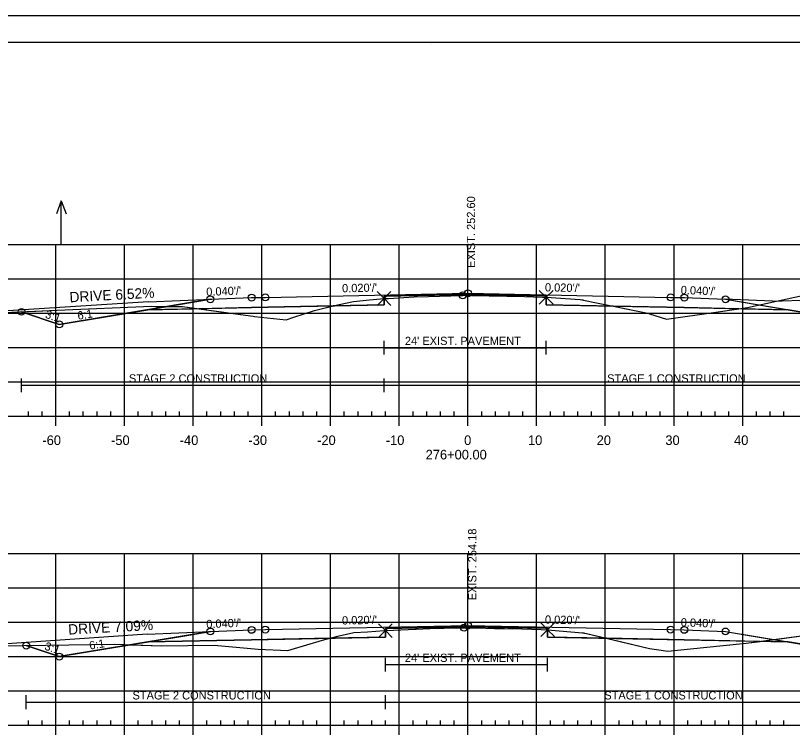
# Model space of a CAD drawing. Extents: x 1365647 to 1367999, y 387113 to 400173.
# Drawn here: x 1365828.2 to 1365941.3, y 395374.1 to 395479.6 of the extents above; entities that cross this region are included whole.
import ezdxf

# ---------------------------------------------------------------- set-up
doc = ezdxf.new("R2010")
doc.units = 0
for name, color, linetype in [('R_Alt Surface', 7, 'Continuous'), ('R_Axis', 7, 'Continuous'), ('R_Axis Annot', 7, 'Continuous'), ('R_Border', 7, 'Continuous'), ('R_Contours', 7, 'Continuous'), ('R_Drive', 7, 'Continuous'), ('R_Exist Surface', 7, 'Continuous'), ('R_Fin Surface', 7, 'Continuous'), ('R_Fin Surface Annot', 7, 'Continuous'), ('R_Grid', 7, 'Continuous'), ('R_No Plot', 7, 'Continuous'), ('R_Proposed Const Limits', 7, 'Continuous'), ('R_Water', 7, 'Continuous'), ('R_Water Annot', 7, 'Continuous'), ('R_Xsect Elev', 7, 'Continuous')]:
    doc.layers.add(name, color=color, linetype=linetype)

msp = doc.modelspace()

# ---------------------------------------------------------------- linework, layer by layer
at = {"layer": 'R_Alt Surface'}
for points in [[(1365847.47, 395436.73), (1365862.59, 395437.04), (1365881.88, 395437.42), (1365881.88, 395438.71), (1365894.09, 395438.95), (1365905.48, 395438.73), (1365905.48, 395437.44), (1365925.59, 395437.04), (1365940.72, 395436.73)], [(1365847.47, 395388.34), (1365862.59, 395388.64), (1365882.07, 395389.03), (1365882.07, 395390.32), (1365894.09, 395390.56), (1365905.68, 395390.33), (1365905.68, 395389.04), (1365925.59, 395388.64), (1365940.72, 395388.34)]]:
    msp.add_lwpolyline(points, dxfattribs=at)
at = {"layer": 'R_Axis'}
for p, q in [((1365830.09, 395421.22), (1365830.09, 395421.92)), ((1365832.09, 395421.22), (1365832.09, 395421.92)), ((1365836.09, 395421.22), (1365836.09, 395421.92)), ((1365838.09, 395421.22), (1365838.09, 395421.92)), ((1365840.09, 395421.22), (1365840.09, 395421.92)), ((1365842.09, 395421.22), (1365842.09, 395421.92)), ((1365846.09, 395421.22), (1365846.09, 395421.92)), ((1365848.09, 395421.22), (1365848.09, 395421.92)), ((1365850.09, 395421.22), (1365850.09, 395421.92)), ((1365852.09, 395421.22), (1365852.09, 395421.92)), ((1365856.09, 395421.22), (1365856.09, 395421.92)), ((1365858.09, 395421.22), (1365858.09, 395421.92)), ((1365860.09, 395421.22), (1365860.09, 395421.92)), ((1365862.09, 395421.22), (1365862.09, 395421.92)), ((1365866.09, 395421.22), (1365866.09, 395421.92)), ((1365868.09, 395421.22), (1365868.09, 395421.92)), ((1365870.09, 395421.22), (1365870.09, 395421.92)), ((1365872.09, 395421.22), (1365872.09, 395421.92)), ((1365876.09, 395421.22), (1365876.09, 395421.92)), ((1365878.09, 395421.22), (1365878.09, 395421.92)), ((1365880.09, 395421.22), (1365880.09, 395421.92)), ((1365882.09, 395421.22), (1365882.09, 395421.92)), ((1365886.09, 395421.22), (1365886.09, 395421.92)), ((1365888.09, 395421.22), (1365888.09, 395421.92)), ((1365890.09, 395421.22), (1365890.09, 395421.92)), ((1365892.09, 395421.22), (1365892.09, 395421.92)), ((1365896.09, 395421.22), (1365896.09, 395421.92)), ((1365898.09, 395421.22), (1365898.09, 395421.92)), ((1365900.09, 395421.22), (1365900.09, 395421.92)), ((1365902.09, 395421.22), (1365902.09, 395421.92)), ((1365906.09, 395421.22), (1365906.09, 395421.92)), ((1365908.09, 395421.22), (1365908.09, 395421.92)), ((1365910.09, 395421.22), (1365910.09, 395421.92)), ((1365912.09, 395421.22), (1365912.09, 395421.92)), ((1365916.09, 395421.22), (1365916.09, 395421.92)), ((1365918.09, 395421.22), (1365918.09, 395421.92)), ((1365920.09, 395421.22), (1365920.09, 395421.92)), ((1365922.09, 395421.22), (1365922.09, 395421.92)), ((1365926.09, 395421.22), (1365926.09, 395421.92)), ((1365928.09, 395421.22), (1365928.09, 395421.92)), ((1365930.09, 395421.22), (1365930.09, 395421.92)), ((1365932.09, 395421.22), (1365932.09, 395421.92)), ((1365936.09, 395421.22), (1365936.09, 395421.92)), ((1365938.09, 395421.22), (1365938.09, 395421.92)), ((1365940.09, 395421.22), (1365940.09, 395421.92)), ((1365749.09, 395421.22), (1366039.09, 395421.22)), ((1365834.09, 395419.82), (1365834.09, 395421.22)), ((1365844.09, 395419.82), (1365844.09, 395421.22)), ((1365854.09, 395419.82), (1365854.09, 395421.22)), ((1365864.09, 395419.82), (1365864.09, 395421.22)), ((1365874.09, 395419.82), (1365874.09, 395421.22)), ((1365884.09, 395419.82), (1365884.09, 395421.22)), ((1365894.09, 395419.82), (1365894.09, 395421.22)), ((1365904.09, 395419.82), (1365904.09, 395421.22)), ((1365914.09, 395419.82), (1365914.09, 395421.22)), ((1365924.09, 395419.82), (1365924.09, 395421.22)), ((1365934.09, 395419.82), (1365934.09, 395421.22)), ((1365749.09, 395376.22), (1366039.09, 395376.22)), ((1365830.09, 395376.22), (1365830.09, 395376.92)), ((1365832.09, 395376.22), (1365832.09, 395376.92)), ((1365834.09, 395374.82), (1365834.09, 395376.22)), ((1365836.09, 395376.22), (1365836.09, 395376.92)), ((1365838.09, 395376.22), (1365838.09, 395376.92)), ((1365840.09, 395376.22), (1365840.09, 395376.92)), ((1365842.09, 395376.22), (1365842.09, 395376.92)), ((1365844.09, 395374.82), (1365844.09, 395376.22)), ((1365846.09, 395376.22), (1365846.09, 395376.92)), ((1365848.09, 395376.22), (1365848.09, 395376.92)), ((1365850.09, 395376.22), (1365850.09, 395376.92)), ((1365852.09, 395376.22), (1365852.09, 395376.92)), ((1365854.09, 395374.82), (1365854.09, 395376.22)), ((1365856.09, 395376.22), (1365856.09, 395376.92)), ((1365858.09, 395376.22), (1365858.09, 395376.92)), ((1365860.09, 395376.22), (1365860.09, 395376.92)), ((1365862.09, 395376.22), (1365862.09, 395376.92)), ((1365864.09, 395374.82), (1365864.09, 395376.22)), ((1365866.09, 395376.22), (1365866.09, 395376.92)), ((1365868.09, 395376.22), (1365868.09, 395376.92)), ((1365870.09, 395376.22), (1365870.09, 395376.92)), ((1365872.09, 395376.22), (1365872.09, 395376.92)), ((1365874.09, 395374.82), (1365874.09, 395376.22)), ((1365876.09, 395376.22), (1365876.09, 395376.92)), ((1365878.09, 395376.22), (1365878.09, 395376.92)), ((1365880.09, 395376.22), (1365880.09, 395376.92)), ((1365882.09, 395376.22), (1365882.09, 395376.92)), ((1365884.09, 395374.82), (1365884.09, 395376.22)), ((1365886.09, 395376.22), (1365886.09, 395376.92)), ((1365888.09, 395376.22), (1365888.09, 395376.92)), ((1365890.09, 395376.22), (1365890.09, 395376.92)), ((1365892.09, 395376.22), (1365892.09, 395376.92)), ((1365894.09, 395374.82), (1365894.09, 395376.22)), ((1365896.09, 395376.22), (1365896.09, 395376.92)), ((1365898.09, 395376.22), (1365898.09, 395376.92)), ((1365900.09, 395376.22), (1365900.09, 395376.92)), ((1365902.09, 395376.22), (1365902.09, 395376.92)), ((1365904.09, 395374.82), (1365904.09, 395376.22)), ((1365906.09, 395376.22), (1365906.09, 395376.92)), ((1365908.09, 395376.22), (1365908.09, 395376.92)), ((1365910.09, 395376.22), (1365910.09, 395376.92)), ((1365912.09, 395376.22), (1365912.09, 395376.92)), ((1365914.09, 395374.82), (1365914.09, 395376.22)), ((1365916.09, 395376.22), (1365916.09, 395376.92)), ((1365918.09, 395376.22), (1365918.09, 395376.92)), ((1365920.09, 395376.22), (1365920.09, 395376.92)), ((1365922.09, 395376.22), (1365922.09, 395376.92)), ((1365924.09, 395374.82), (1365924.09, 395376.22)), ((1365926.09, 395376.22), (1365926.09, 395376.92)), ((1365928.09, 395376.22), (1365928.09, 395376.92)), ((1365930.09, 395376.22), (1365930.09, 395376.92)), ((1365932.09, 395376.22), (1365932.09, 395376.92)), ((1365934.09, 395374.82), (1365934.09, 395376.22)), ((1365936.09, 395376.22), (1365936.09, 395376.92)), ((1365938.09, 395376.22), (1365938.09, 395376.92)), ((1365940.09, 395376.22), (1365940.09, 395376.92))]:
    msp.add_line(p, q, dxfattribs=at)
at = {"layer": 'R_Border'}
for p, q in [((1365736.09, 395475.68), (1366052.27, 395475.68)), ((1365888.61, 395475.42), (1365888.61, 395475.42)), ((1365888.61, 395475.42), (1365888.61, 395475.42))]:
    msp.add_line(p, q, dxfattribs=at)
at = {"layer": 'R_Contours'}
for points in [[(1365874.48, 395437.27), (1365875.33, 395437.48), (1365877.41, 395437.93), (1365879.77, 395438.17), (1365881.88, 395438.36), (1365881.88, 395437.42)], [(1365881.88, 395438.36), (1365882.51, 395438.38), (1365884.08, 395438.46), (1365884.75, 395438.5), (1365886.28, 395438.6), (1365888.36, 395438.67), (1365893.21, 395438.82), (1365893.33, 395438.82), (1365893.61, 395438.83), (1365893.8, 395438.83), (1365894.6, 395438.8), (1365899.74, 395438.72), (1365900.96, 395438.71), (1365902.3, 395438.67), (1365904.94, 395438.55), (1365905.31, 395438.56), (1365905.48, 395438.55), (1365905.48, 395438.73), (1365894.09, 395438.95), (1365881.88, 395438.71)], [(1365905.48, 395438.55), (1365910.43, 395438.2), (1365910.66, 395438.18), (1365910.74, 395438.18), (1365910.83, 395438.16), (1365910.92, 395438.14), (1365912.79, 395437.75), (1365915.25, 395437.24), (1365905.48, 395437.44)], [(1365933.54, 395436.88), (1365934.81, 395437.06), (1365943.25, 395438.9), (1365944.78, 395439.21), (1365946.54, 395439.21), (1365960.59, 395439.09), (1365967.46, 395439.21), (1365953.59, 395434.59), (1365940.72, 395436.73)], [(1365829.1, 395436.42), (1365834.3, 395436.64), (1365848, 395437.25), (1365848.65, 395437.19), (1365852.54, 395437.21), (1365854.9, 395436.88), (1365847.47, 395436.73), (1365834.59, 395434.59)], [(1365854.9, 395436.88), (1365862.42, 395435.83), (1365862.8, 395435.77), (1365863, 395435.76), (1365867.61, 395435.27), (1365868.73, 395435.64), (1365871.75, 395436.63), (1365872.71, 395436.85), (1365874.48, 395437.27), (1365862.59, 395437.04)], [(1365915.25, 395437.24), (1365920.26, 395436.21), (1365920.54, 395436.11), (1365922.99, 395435.33), (1365930.18, 395436.38), (1365933.54, 395436.88), (1365925.59, 395437.04)], [(1365874.03, 395388.87), (1365875.32, 395389.21), (1365877.47, 395389.7), (1365879.46, 395389.83), (1365881.89, 395389.99), (1365882.07, 395390), (1365882.07, 395389.03)], [(1365882.07, 395390), (1365882.14, 395390), (1365882.2, 395390.01), (1365884.33, 395390.08), (1365886.46, 395390.22), (1365886.55, 395390.22), (1365888.5, 395390.29), (1365888.55, 395390.29), (1365890.5, 395390.33), (1365890.63, 395390.33), (1365893.52, 395390.41), (1365893.74, 395390.41), (1365893.75, 395390.41), (1365895.31, 395390.38), (1365895.39, 395390.38), (1365897.93, 395390.31), (1365899.3, 395390.32), (1365899.39, 395390.32), (1365901.92, 395390.24), (1365902, 395390.24), (1365904.74, 395390.14), (1365904.76, 395390.14), (1365905.68, 395390.12), (1365905.68, 395390.33), (1365894.09, 395390.56), (1365882.07, 395390.32)], [(1365905.68, 395390.12), (1365910.79, 395389.68), (1365910.84, 395389.68), (1365910.89, 395389.67), (1365910.97, 395389.65), (1365911.06, 395389.64), (1365911.33, 395389.56), (1365914.28, 395388.87), (1365905.68, 395389.04)], [(1365936.62, 395388.42), (1365944.44, 395389.49), (1365946.94, 395389.8), (1365959.49, 395390.23), (1365961.07, 395390.26), (1365965.27, 395390.38), (1365966.21, 395390.4), (1365953.59, 395386.2), (1365940.72, 395388.34)], [(1365844.95, 395387.92), (1365849.45, 395387.77), (1365857.15, 395387.86), (1365863.57, 395387.3), (1365867.87, 395387.07), (1365871.11, 395388.05), (1365872.45, 395388.47), (1365873.26, 395388.67), (1365874.03, 395388.87), (1365862.59, 395388.64), (1365847.47, 395388.34)], [(1365914.28, 395388.87), (1365920.53, 395387.4), (1365921.52, 395387.26), (1365923.17, 395387.01), (1365928.37, 395387.55), (1365934.58, 395388.15), (1365936.62, 395388.42), (1365925.59, 395388.64)], [(1365829.77, 395387.8), (1365832.63, 395387.85), (1365842.63, 395388), (1365844.95, 395387.92), (1365834.59, 395386.2)]]:
    msp.add_lwpolyline(points, close=True, dxfattribs=at)
at = {"layer": 'R_Drive'}
for p, q in [((1365938.43, 395437.98), (1365984.09, 395439.52)), ((1365847.59, 395437.89), (1365818.76, 395436.01)), ((1365847.59, 395437.89), (1365856.79, 395438.26)), ((1365938.43, 395437.98), (1365931.44, 395438.26))]:
    msp.add_line(p, q, dxfattribs=at)
at = {"layer": 'R_Exist Surface'}
for points in [[(1365823.21, 395436.17), (1365834.3, 395436.64), (1365848, 395437.25), (1365848.65, 395437.19), (1365852.54, 395437.21), (1365862.42, 395435.83), (1365862.8, 395435.77), (1365863, 395435.76), (1365867.61, 395435.27), (1365868.73, 395435.64), (1365871.75, 395436.63), (1365872.71, 395436.85), (1365875.33, 395437.48), (1365877.41, 395437.93), (1365879.77, 395438.17), (1365881.88, 395438.36), (1365882.51, 395438.38), (1365884.08, 395438.46), (1365884.75, 395438.5), (1365886.28, 395438.6), (1365888.36, 395438.67), (1365893.21, 395438.82), (1365893.33, 395438.82), (1365893.61, 395438.83), (1365893.8, 395438.83), (1365894.6, 395438.8), (1365899.74, 395438.72), (1365900.96, 395438.71), (1365902.3, 395438.67), (1365904.94, 395438.55), (1365905.31, 395438.56), (1365905.48, 395438.55), (1365910.43, 395438.2), (1365910.66, 395438.18), (1365910.74, 395438.18), (1365910.83, 395438.16), (1365910.92, 395438.14), (1365912.79, 395437.75), (1365920.26, 395436.21), (1365920.54, 395436.11), (1365922.99, 395435.33), (1365930.18, 395436.38), (1365934.81, 395437.06), (1365943.25, 395438.9)], [(1365822.92, 395387.7), (1365832.63, 395387.85), (1365842.63, 395388), (1365849.45, 395387.77), (1365857.15, 395387.86), (1365863.57, 395387.3), (1365867.87, 395387.07), (1365871.11, 395388.05), (1365872.45, 395388.47), (1365873.26, 395388.67), (1365875.32, 395389.21), (1365877.47, 395389.7), (1365879.46, 395389.83), (1365881.89, 395389.99), (1365882.07, 395390), (1365882.14, 395390), (1365882.2, 395390.01), (1365884.33, 395390.08), (1365886.46, 395390.22), (1365886.55, 395390.22), (1365888.5, 395390.29), (1365888.55, 395390.29), (1365890.5, 395390.33), (1365890.63, 395390.33), (1365893.52, 395390.41), (1365893.74, 395390.41), (1365893.75, 395390.41), (1365895.31, 395390.38), (1365895.39, 395390.38), (1365897.93, 395390.31), (1365899.3, 395390.32), (1365899.39, 395390.32), (1365901.92, 395390.24), (1365902, 395390.24), (1365904.74, 395390.14), (1365904.76, 395390.14), (1365905.68, 395390.12), (1365910.79, 395389.68), (1365910.84, 395389.68), (1365910.89, 395389.67), (1365910.97, 395389.65), (1365911.06, 395389.64), (1365911.33, 395389.56), (1365920.53, 395387.4), (1365921.52, 395387.26), (1365923.17, 395387.01), (1365928.37, 395387.55), (1365934.58, 395388.15), (1365944.44, 395389.49)]]:
    msp.add_lwpolyline(points, dxfattribs=at)
at = {"layer": 'R_Fin Surface'}
for points in [[(1365829.1, 395436.42), (1365834.59, 395434.59), (1365852.3, 395437.54), (1365856.59, 395438.25), (1365862.59, 395438.49), (1365864.59, 395438.53), (1365894.09, 395439.12), (1365923.59, 395438.53), (1365925.59, 395438.49), (1365931.59, 395438.25), (1365935.89, 395437.54), (1365953.59, 395434.59), (1365967.46, 395439.21)], [(1365829.1, 395436.42), (1365834.59, 395434.59), (1365847.47, 395436.73), (1365856.59, 395438.25), (1365862.59, 395438.49), (1365864.59, 395438.53), (1365894.09, 395439.12), (1365923.59, 395438.53), (1365925.59, 395438.49), (1365931.59, 395438.25), (1365940.72, 395436.73), (1365953.59, 395434.59), (1365967.46, 395439.21)], [(1365856.59, 395438.25), (1365862.59, 395438.49), (1365864.59, 395438.53), (1365894.09, 395439.12), (1365923.59, 395438.53), (1365925.59, 395438.49), (1365931.59, 395438.25)], [(1365829.77, 395387.8), (1365834.59, 395386.2), (1365852.3, 395389.15), (1365856.59, 395389.86), (1365862.59, 395390.1), (1365864.59, 395390.14), (1365894.09, 395390.73), (1365923.59, 395390.14), (1365925.59, 395390.1), (1365931.59, 395389.86), (1365935.89, 395389.15), (1365953.59, 395386.2), (1365966.21, 395390.4)], [(1365829.77, 395387.8), (1365834.59, 395386.2), (1365847.47, 395388.34), (1365856.59, 395389.86), (1365862.59, 395390.1), (1365864.59, 395390.14), (1365894.09, 395390.73), (1365923.59, 395390.14), (1365925.59, 395390.1), (1365931.59, 395389.86), (1365940.72, 395388.34), (1365953.59, 395386.2), (1365966.21, 395390.4)], [(1365856.59, 395389.86), (1365862.59, 395390.1), (1365864.59, 395390.14), (1365894.09, 395390.73), (1365923.59, 395390.14), (1365925.59, 395390.1), (1365931.59, 395389.86)]]:
    msp.add_lwpolyline(points, dxfattribs=at)
at = {"layer": 'R_Grid'}
for p, q in [((1365749.09, 395446.22), (1366039.09, 395446.22)), ((1365834.09, 395421.22), (1365834.09, 395446.22)), ((1365844.09, 395421.22), (1365844.09, 395446.22)), ((1365854.09, 395421.22), (1365854.09, 395446.22)), ((1365864.09, 395421.22), (1365864.09, 395446.22)), ((1365874.09, 395421.22), (1365874.09, 395446.22)), ((1365884.09, 395421.22), (1365884.09, 395446.22)), ((1365894.09, 395421.22), (1365894.09, 395446.22)), ((1365904.09, 395421.22), (1365904.09, 395446.22)), ((1365914.09, 395421.22), (1365914.09, 395446.22)), ((1365924.09, 395421.22), (1365924.09, 395446.22)), ((1365934.09, 395421.22), (1365934.09, 395446.22)), ((1365749.09, 395441.22), (1366039.09, 395441.22)), ((1365749.09, 395436.22), (1366039.09, 395436.22)), ((1365749.09, 395431.22), (1366039.09, 395431.22)), ((1365749.09, 395426.22), (1366039.09, 395426.22)), ((1365749.09, 395421.22), (1366039.09, 395421.22)), ((1365749.09, 395401.22), (1366039.09, 395401.22)), ((1365834.09, 395376.22), (1365834.09, 395401.22)), ((1365844.09, 395376.22), (1365844.09, 395401.22)), ((1365854.09, 395376.22), (1365854.09, 395401.22)), ((1365864.09, 395376.22), (1365864.09, 395401.22)), ((1365874.09, 395376.22), (1365874.09, 395401.22)), ((1365884.09, 395376.22), (1365884.09, 395401.22)), ((1365894.09, 395376.22), (1365894.09, 395401.22)), ((1365904.09, 395376.22), (1365904.09, 395401.22)), ((1365914.09, 395376.22), (1365914.09, 395401.22)), ((1365924.09, 395376.22), (1365924.09, 395401.22)), ((1365934.09, 395376.22), (1365934.09, 395401.22)), ((1365749.09, 395396.22), (1366039.09, 395396.22)), ((1365749.09, 395391.22), (1366039.09, 395391.22)), ((1365749.09, 395386.22), (1366039.09, 395386.22)), ((1365749.09, 395381.22), (1366039.09, 395381.22)), ((1365749.09, 395376.22), (1366039.09, 395376.22))]:
    msp.add_line(p, q, dxfattribs=at)
at = {"layer": 'R_No Plot'}
for p, q in [((1365723.69, 395479.58), (1366057.03, 395479.58)), ((1365847.39, 395389.49), (1365856.59, 395389.86)), ((1365847.39, 395389.49), (1365822.09, 395387.7))]:
    msp.add_line(p, q, dxfattribs=at)
msp.add_lwpolyline([(1365723.69, 395479.58), (1366057.03, 395479.58), (1366057.03, 395266.24), (1365723.69, 395266.24)], close=True, dxfattribs=at)
for points in [[(1365905.48, 395438.55), (1365904.48, 395439.55), (1365905.48, 395438.55), (1365904.48, 395437.55), (1365905.48, 395438.55), (1365906.48, 395437.55), (1365905.48, 395438.55), (1365906.48, 395439.55)], [(1365881.88, 395438.36), (1365880.88, 395439.36), (1365881.88, 395438.36), (1365880.88, 395437.36), (1365881.88, 395438.36), (1365882.88, 395437.36), (1365881.88, 395438.36), (1365882.88, 395439.36)], [(1365882.07, 395390), (1365881.07, 395391), (1365882.07, 395390), (1365881.07, 395389), (1365882.07, 395390), (1365883.07, 395389), (1365882.07, 395390), (1365883.07, 395391)], [(1365905.68, 395390.12), (1365904.68, 395391.12), (1365905.68, 395390.12), (1365904.68, 395389.12), (1365905.68, 395390.12), (1365906.68, 395389.12), (1365905.68, 395390.12), (1365906.68, 395391.12)]]:
    msp.add_lwpolyline(points, dxfattribs=at)
for centre in [(1365894.09, 395439.12), (1365894.09, 395439.12), (1365894.09, 395439.12), (1365894.09, 395439.12), (1365894.09, 395439.12), (1365856.59, 395438.25), (1365856.59, 395438.25), (1365856.59, 395438.25), (1365856.59, 395438.25), (1365856.59, 395438.25), (1365862.59, 395438.49), (1365862.59, 395438.49), (1365862.59, 395438.49), (1365862.59, 395438.49), (1365862.59, 395438.49), (1365864.59, 395438.53), (1365864.59, 395438.53), (1365864.59, 395438.53), (1365864.59, 395438.53), (1365864.59, 395438.53), (1365893.33, 395438.82), (1365923.59, 395438.53), (1365923.59, 395438.53), (1365923.59, 395438.53), (1365923.59, 395438.53), (1365923.59, 395438.53), (1365925.59, 395438.49), (1365925.59, 395438.49), (1365925.59, 395438.49), (1365925.59, 395438.49), (1365925.59, 395438.49), (1365931.59, 395438.25), (1365931.59, 395438.25), (1365931.59, 395438.25), (1365931.59, 395438.25), (1365931.59, 395438.25), (1365829.1, 395436.42), (1365829.1, 395436.42), (1365834.59, 395434.59), (1365834.59, 395434.59), (1365834.59, 395434.59), (1365834.59, 395434.59), (1365834.59, 395434.59), (1365893.52, 395390.41), (1365894.09, 395390.73), (1365894.09, 395390.73), (1365894.09, 395390.73), (1365894.09, 395390.73), (1365894.09, 395390.73), (1365856.59, 395389.86), (1365856.59, 395389.86), (1365856.59, 395389.86), (1365856.59, 395389.86), (1365856.59, 395389.86), (1365862.59, 395390.1), (1365862.59, 395390.1), (1365862.59, 395390.1), (1365862.59, 395390.1), (1365862.59, 395390.1), (1365864.59, 395390.14), (1365864.59, 395390.14), (1365864.59, 395390.14), (1365864.59, 395390.14), (1365864.59, 395390.14), (1365923.59, 395390.14), (1365923.59, 395390.14), (1365923.59, 395390.14), (1365923.59, 395390.14), (1365923.59, 395390.14), (1365925.59, 395390.1), (1365925.59, 395390.1), (1365925.59, 395390.1), (1365925.59, 395390.1), (1365925.59, 395390.1), (1365931.59, 395389.86), (1365931.59, 395389.86), (1365931.59, 395389.86), (1365931.59, 395389.86), (1365931.59, 395389.86), (1365829.77, 395387.8), (1365829.77, 395387.8), (1365834.59, 395386.2), (1365834.59, 395386.2), (1365834.59, 395386.2), (1365834.59, 395386.2), (1365834.59, 395386.2)]:
    msp.add_circle(centre, 0.5, dxfattribs=at)
at = {"layer": 'R_Proposed Const Limits'}
for points in [[(1365931.59, 395438.25), (1365953.59, 395434.59), (1365967.46, 395439.21)], [(1365856.59, 395438.25), (1365834.59, 395434.59), (1365829.1, 395436.42)], [(1365856.59, 395389.86), (1365834.59, 395386.2), (1365829.77, 395387.8)], [(1365931.59, 395389.86), (1365953.59, 395386.2), (1365966.21, 395390.4)]]:
    msp.add_lwpolyline(points, dxfattribs=at)
at = {"layer": 'R_Water'}
for p, q in [((1365881.88, 395430.2), (1365881.88, 395432.2)), ((1365905.48, 395430.2), (1365905.48, 395432.2)), ((1365881.88, 395431.2), (1365905.48, 395431.2)), ((1365829.1, 395424.73), (1365829.1, 395426.73)), ((1365881.88, 395424.73), (1365881.88, 395426.73)), ((1365829.1, 395425.73), (1365881.88, 395425.73)), ((1365881.88, 395425.73), (1365967.46, 395425.73)), ((1365882.07, 395384.04), (1365882.07, 395386.04)), ((1365905.68, 395384.04), (1365905.68, 395386.04)), ((1365882.07, 395385.04), (1365905.68, 395385.04)), ((1365829.77, 395378.57), (1365829.77, 395380.57)), ((1365829.77, 395379.57), (1365882.07, 395379.57)), ((1365882.07, 395378.57), (1365882.07, 395380.57)), ((1365882.07, 395379.57), (1365966.21, 395379.57))]:
    msp.add_line(p, q, dxfattribs=at)
at = {"layer": 'R_Water Annot'}
for p, q in [((1365834.88, 395452.61), (1365834.18, 395450.68)), ((1365834.88, 395446.32), (1365834.88, 395452.61)), ((1365834.88, 395452.61), (1365835.58, 395450.68))]:
    msp.add_line(p, q, dxfattribs=at)

# ---------------------------------------------------------------- texts
at = {"layer": 'R_Axis Annot'}
for s, p in [('-60', (1365832.13, 395417.02)), ('-50', (1365842.13, 395417.02)), ('-40', (1365852.13, 395417.02)), ('-30', (1365862.13, 395417.02)), ('-20', (1365872.13, 395417.02)), ('-10', (1365882.13, 395417.02)), ('0', (1365893.53, 395417.02)), ('10', (1365902.83, 395417.02)), ('20', (1365912.83, 395417.02)), ('30', (1365922.83, 395417.02)), ('40', (1365932.83, 395417.02)), ('276+00.00', (1365887.93, 395414.92))]:
    msp.add_text(s, height=1.4, dxfattribs=at).set_placement(p)
at = {"layer": 'R_Drive'}
msp.add_text('DRIVE 6.52%', height=1.5, rotation=3.1665, dxfattribs=at).set_placement((1365836.12, 395437.8))
at = {"layer": 'R_Fin Surface Annot'}
for s, rotation, p in [("0.020'/'", 1.1458, (1365875.77, 395439.26)), ("0.020'/'", 358.8542, (1365905.29, 395439.4)), ("0.040'/'", 2.2906, (1365856.01, 395438.73)), ("0.040'/'", 357.7094, (1365925.05, 395439.02)), ('3:1', 341.5651, (1365832.44, 395435.57)), ('6:1', 9.4623, (1365837.33, 395435.25)), ("0.020'/'", 1.1458, (1365875.77, 395390.87)), ("0.020'/'", 358.8542, (1365905.29, 395391.01)), ("0.040'/'", 2.2906, (1365856.01, 395390.34)), ("0.040'/'", 357.7094, (1365925.05, 395390.62)), ('6:1', 9.4623, (1365839.06, 395387.21)), ('3:1', 341.5651, (1365832.35, 395387.24))]:
    msp.add_text(s, height=1.2, rotation=rotation, dxfattribs=at).set_placement(p)
at = {"layer": 'R_No Plot'}
msp.add_text('DRIVE 7.09%', height=1.5, rotation=3.1665, dxfattribs=at).set_placement((1365835.93, 395389.4))
at = {"layer": 'R_Water'}
for s, p in [("24' EXIST. PAVEMENT", (1365884.91, 395431.59)), ('STAGE 2 CONSTRUCTION', (1365844.73, 395426.12)), ('STAGE 1 CONSTRUCTION', (1365914.36, 395426.12)), ("24' EXIST. PAVEMENT", (1365884.91, 395385.43)), ('STAGE 2 CONSTRUCTION', (1365845.25, 395379.96)), ('STAGE 1 CONSTRUCTION', (1365913.94, 395379.96))]:
    msp.add_text(s, height=1.2, dxfattribs=at).set_placement(p)
at = {"layer": 'R_Xsect Elev'}
for s, p in [('EXIST. 252.60', (1365895.13, 395442.82)), ('EXIST. 254.18', (1365895.32, 395394.41))]:
    msp.add_text(s, height=1.2, rotation=90, dxfattribs=at).set_placement(p)

doc.saveas('drawing.dxf')
